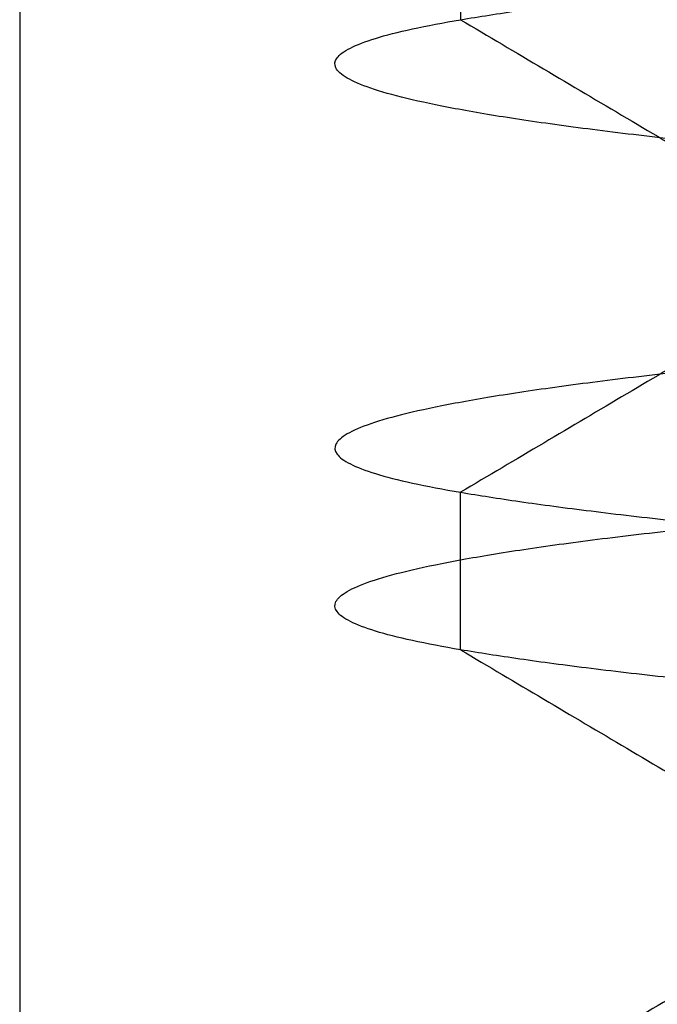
# Model space of a CAD drawing. Header units: millimetres. Extents: x -398 to 387, y -563 to 552.
# Tile 763 of 1056: x -332.25 to -331.744, y -540.156 to -539.375. Entities that reach past the tile are written whole.
import ezdxf

# ---------------------------------------------------------------- set-up
doc = ezdxf.new("R2010")
doc.units = ezdxf.units.MM
doc.layers.add('Livello 01', color=7, linetype='Continuous')

# ---------------------------------------------------------------- blocks, each defined once
blk = doc.blocks.new('MMFTT08X23')
at = {"layer": 'Livello 01', "color": 254, "true_color": 0xcad1ee}
for points in [[(0, 23.625, 4), (1.65685, 23.6875, 4), (2.82843, 23.75, 2.82843), (4, 23.8125, 1.65685), (4, 23.875), (4, 23.9375, -1.65685), (2.82843, 24, -2.82843), (1.65685, 24.0625, -4), (0, 24.125, -4)], [(0, 23.75, 4), (-1.65685, 23.6875, 4), (-2.82843, 23.625, 2.82843), (-4, 23.5625, 1.65685), (-4, 23.5), (-4, 23.4375, -1.65685), (-2.82843, 23.375, -2.82843), (-1.65685, 23.3125, -4), (0, 23.25, -4)], [(0, 23.125, -4), (-1.65685, 23.1875, -4), (-2.82843, 23.25, -2.82843), (-4, 23.3125, -1.65685), (-4, 23.375), (-4, 23.4375, 1.65685), (-2.82843, 23.5, 2.82843), (-1.65685, 23.5625, 4), (0, 23.625, 4)], [(0, 23.25, -4), (1.65685, 23.1875, -4), (2.82843, 23.125, -2.82843), (4, 23.0625, -1.65685), (4, 23), (4, 22.9375, 1.65685), (2.82843, 22.875, 2.82843), (1.65685, 22.8125, 4), (0, 22.75, 4)], [(0, 22.625, 4), (1.65685, 22.6875, 4), (2.82843, 22.75, 2.82843), (4, 22.8125, 1.65685), (4, 22.875), (4, 22.9375, -1.65685), (2.82843, 23, -2.82843), (1.65685, 23.0625, -4), (0, 23.125, -4)]]:
    blk.add_rational_spline(points, [1, 0.923879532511, 1, 0.923879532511, 1, 0.923879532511, 1, 0.923879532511, 1], degree=2, knots=[-13.264261, -13.264261, -13.264261, -9.948196, -9.948196, -6.632131, -6.632131, -3.316065, -3.316065, 0, 0, 0], dxfattribs=at)
for points in [[(0, 23.75, 4), (0, 23.625, 4)], [(0, 23.625, 4), (0, 23.3125, 3.45873)], [(0, 23.5625, -3.45873), (0, 23.25, -4)], [(0, 23.125, -4), (0, 23.25, -4)], [(0, 23.125, -4), (0, 22.8125, -3.45873)], [(0, 23.0625, 3.45873), (0, 22.75, 4)]]:
    blk.add_open_spline(points, degree=1, dxfattribs=at)

msp = doc.modelspace()

# ---------------------------------------------------------------- linework, layer by layer
at = {"layer": 'Livello 01', "color": 254, "true_color": 0xcad1ee}
for p, q in [((-332.25, -537, -137.5), (-332.25, -548, -137.5)), ((-332.25, -537, 148.5), (-332.25, -548, 148.5))]:
    msp.add_line(p, q, dxfattribs=at)

# ---------------------------------------------------------------- block references
at = {"layer": 'Livello 01', "extrusion": (0.9751, 0, 0.221765), "rotation": 270}
msp.add_blockref('MMFTT08X23', (-563, 217.54133, -286.90071), dxfattribs=at)
at = {"layer": 'Livello 01', "extrusion": (-0.9751, 0, 0.221765), "rotation": 90}
msp.add_blockref('MMFTT08X23', (563, -206.81523, 289.34013), dxfattribs=at)

doc.saveas('drawing.dxf')
